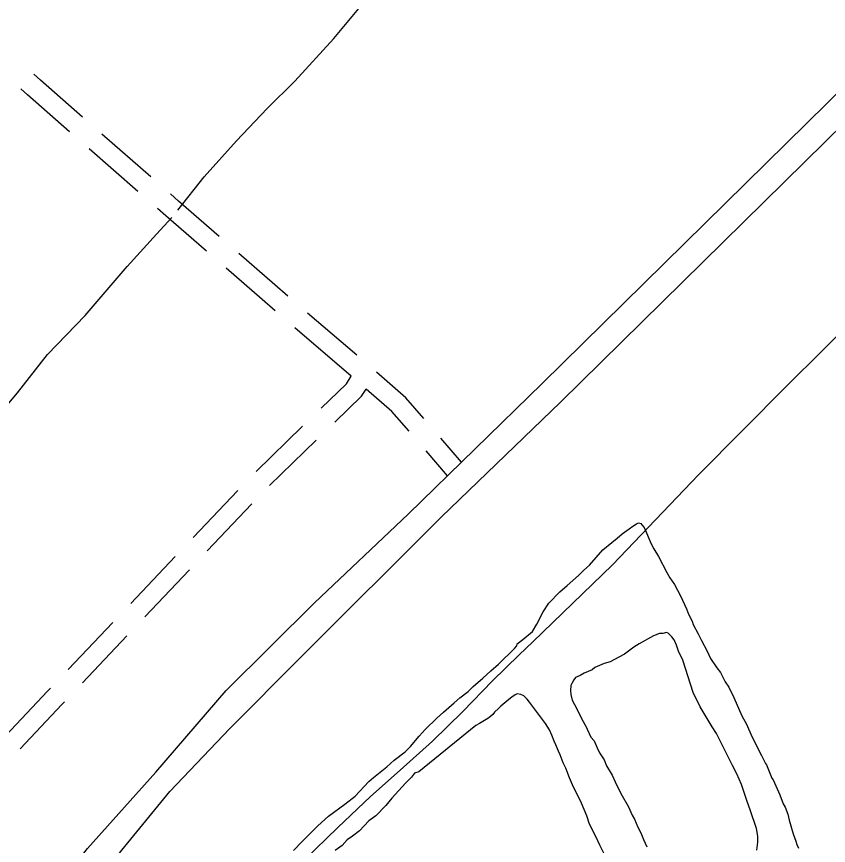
# Model space of a CAD drawing. Extents: x 3540316 to 3578335, y 553172 to 578787.
# Drawn here: x 3552683 to 3553934, y 573623 to 574901 of the extents above; entities that cross this region are included whole.
import ezdxf

# ---------------------------------------------------------------- set-up
doc = ezdxf.new("R2010")
doc.units = 0
for name, color, linetype in [('V-ROAD-CNTR', 7, 'Continuous'), ('V-SITE-VEGE', 7, 'Continuous'), ('V-TOPO-SHOR', 7, 'Continuous')]:
    doc.layers.add(name, color=color, linetype=linetype)

msp = doc.modelspace()

# ---------------------------------------------------------------- linework, layer by layer
at = {"layer": 'V-ROAD-CNTR'}
for points in [[(3556059.6, 576849.1), (3555248.7, 576063.5), (3553492.5, 574335)], [(3556117.7, 576849.5), (3555276.7, 576034.8), (3553520.7, 574306.4)], [(3552784.3, 574746), (3552719.6, 574802.6), (3552709.3, 574811.8)], [(3552764.6, 574723.4), (3552699.7, 574780.1), (3552689.3, 574789.5)], [(3552889.7, 574653.8), (3552814.4, 574719.6)], [(3552869.9, 574631.2), (3552794.7, 574697.1)], [(3552995.2, 574561.8), (3552932.6, 574616.3), (3552919.8, 574627.5)], [(3552975.5, 574539.2), (3552912.8, 574593.7), (3552900, 574604.9)], [(3553100.8, 574470), (3553080.7, 574487.3), (3553025.3, 574535.5)], [(3553081.2, 574447.3), (3553061, 574464.7), (3553005.6, 574512.9)], [(3553206.9, 574378.7), (3553131.1, 574443.9)], [(3553198.4, 574346.3), (3553111.5, 574421.2)], [(3553152.3, 574297.3), (3553191, 574334.9), (3553198.4, 574346.3)], [(3553310.2, 574281.4), (3553282.5, 574313.4), (3553237.2, 574352.5)], [(3550294.9, 570959.2), (3550380.4, 571027.8), (3550533.5, 571182.3), (3550703.2, 571348.3), (3550891.5, 571531.8), (3551061.7, 571697), (3551268, 571902.2), (3551486.6, 572113.2), (3551778.4, 572400), (3552016.5, 572637.5), (3552107.2, 572729.7), (3552206.7, 572845.3), (3552302.3, 572969.5), (3552440.2, 573150.7), (3552599.1, 573365), (3552718.5, 573524.1), (3552792.4, 573618.4), (3552897.2, 573736.2), (3553005.6, 573862.1), (3553142, 573997), (3553286.2, 574133.7), (3553492.5, 574335)], [(3553173.2, 574275.8), (3553214.3, 574315.7), (3553221.3, 574326.5)], [(3553287.5, 574261.8), (3553261.2, 574292.1), (3553221.3, 574326.5)], [(3550340.9, 570926.1), (3550421.2, 571024.6), (3550702.1, 571283.8), (3551016.3, 571594.3), (3551404.9, 571973.7), (3551837.9, 572398.5), (3551997.9, 572555), (3552107.2, 572675.3), (3552224.5, 572807.5), (3552323.9, 572931), (3552423, 573063.9), (3552590.5, 573286.7), (3552733.4, 573473.5), (3552844.9, 573615.7), (3552919.1, 573706.2), (3553011.3, 573803.5), (3553120.2, 573913.1), (3553336.9, 574129.2), (3553520.7, 574306.4)], [(3553051.9, 574199.7), (3553123.6, 574269.4)], [(3553368.5, 574214), (3553336.4, 574251.2)], [(3553072.8, 574178.2), (3553144.5, 574247.9)], [(3553347, 574193.1), (3553313.7, 574231.5)], [(3552954.9, 574097.9), (3553023.7, 574170.5)], [(3552976.7, 574077.2), (3553045.5, 574149.9)], [(3552858.7, 573996.2), (3552927.4, 574068.8)], [(3552880.5, 573975.6), (3552949.2, 574048.2)], [(3552762.5, 573894.5), (3552831.2, 573967.1)], [(3552784.3, 573873.9), (3552853, 573946.5)], [(3552666.3, 573792.7), (3552730.7, 573860.9), (3552735, 573865.5)], [(3552688.2, 573772.1), (3552752.5, 573840.3), (3552756.8, 573844.8)]]:
    msp.add_lwpolyline(points, dxfattribs=at)
at = {"layer": 'V-SITE-VEGE'}
for points in [[(3553109.4, 573615.6), (3553122.8, 573629.5), (3553147, 573653.3), (3553163.2, 573668.3), (3553188.6, 573686.7), (3553204.3, 573699.4), (3553225.8, 573721.6), (3553232.8, 573727.7), (3553253.3, 573744.4), (3553264.6, 573754.9), (3553281.4, 573767.7), (3553290, 573775.5), (3553302.9, 573791.5), (3553312.6, 573802), (3553330.3, 573819.2), (3553340.6, 573828.6), (3553356.8, 573843), (3553365.9, 573850.8), (3553378.4, 573860.3), (3553386.4, 573868), (3553401, 573880.8), (3553413.4, 573892.5), (3553425.3, 573902.5), (3553450.1, 573926.8), (3553453.8, 573930.7), (3553454.3, 573934), (3553463, 573940.7), (3553477.5, 573952.9), (3553484.5, 573964.5), (3553494, 573983.2), (3553503.1, 573996.4), (3553519.8, 574014.1), (3553531.1, 574024.1), (3553548.4, 574039.1), (3553557, 574047.4), (3553565.6, 574055.2), (3553586, 574078.9), (3553600.1, 574090.1), (3553608.2, 574096.7), (3553615.7, 574103.4), (3553626.5, 574111.2), (3553632.5, 574115.1), (3553637.9, 574119), (3553641.2, 574120.7), (3553644.4, 574119.6), (3553646.1, 574117.5), (3553650, 574113.2), (3553652.3, 574107.7), (3553655.7, 574099), (3553660.7, 574088.2), (3553664.7, 574080.6), (3553671.9, 574068.7), (3553684.8, 574043.7), (3553689.3, 574035.6), (3553696.6, 574025.3), (3553705.6, 574008), (3553715.1, 573987.9), (3553718, 573979.8), (3553723.6, 573968.9), (3553725.3, 573964), (3553733.1, 573949.4), (3553738.2, 573939.1), (3553746.6, 573922.8), (3553752.2, 573911.5), (3553761.7, 573896.8), (3553767.3, 573889.8), (3553774.6, 573875.2), (3553780.2, 573867.1), (3553788.1, 573851.4), (3553800.5, 573823.1), (3553807.2, 573810.1), (3553815.7, 573791.1), (3553819, 573784.6), (3553826.4, 573769.4), (3553830.3, 573761.9), (3553834.2, 573754.8), (3553836.5, 573749.4)], [(3553823.6, 573616), (3553825.1, 573628), (3553825, 573637.3), (3553822.6, 573649.3), (3553813.5, 573676.4), (3553807.8, 573692.7), (3553799.8, 573717.2), (3553792.5, 573733.5), (3553785.7, 573746.5), (3553770.5, 573777.4), (3553761, 573795.8), (3553754.3, 573806.1), (3553735.8, 573837), (3553725.1, 573858.7), (3553709.1, 573908.7), (3553702.9, 573922.8), (3553699.5, 573932), (3553696.1, 573940.2), (3553692.3, 573944.5), (3553686.7, 573950.4), (3553684, 573951.4), (3553678.5, 573949.7), (3553673.6, 573949.7), (3553664.4, 573946.3), (3553642.2, 573933.9), (3553634, 573928.9), (3553619.5, 573917.8), (3553610.8, 573913.3), (3553597.2, 573906), (3553588, 573903.7), (3553573.9, 573897.5), (3553569.6, 573894.1), (3553557.1, 573888.5), (3553551.1, 573885.1), (3553544.1, 573882.3), (3553541.4, 573878.4), (3553538.2, 573872.9), (3553536.6, 573869.6), (3553536.2, 573862), (3553536.8, 573856), (3553539.1, 573847.3), (3553542.5, 573840.2), (3553549.8, 573826.7), (3553553.7, 573818), (3553560.4, 573806.1), (3553562.1, 573802.3), (3553567.8, 573790.3), (3553572.8, 573784.4), (3553577.3, 573773.6), (3553581.2, 573766), (3553587.9, 573755.1), (3553591.9, 573745.9), (3553600.3, 573731.3), (3553605.3, 573721), (3553613.8, 573703.1), (3553625.5, 573682.5), (3553631.2, 573670), (3553635.1, 573663.5), (3553640.2, 573651.6), (3553644.7, 573642.4), (3553648.6, 573632.6), (3553653.7, 573621.2)], [(3553592.3, 573602.3), (3553581.6, 573623.4), (3553575.4, 573637), (3553565.8, 573656), (3553561.3, 573669), (3553553.4, 573688.6), (3553539.3, 573716.8), (3553534.8, 573727.6), (3553529.1, 573742.3), (3553525.2, 573750.4), (3553520.6, 573762.9), (3553517.8, 573768.3), (3553513.9, 573778.1), (3553511.1, 573784.1), (3553507.6, 573793.3), (3553503.7, 573801.4), (3553497.6, 573811.2), (3553485.3, 573827.4), (3553473.1, 573844.2), (3553469.7, 573848.5), (3553464.2, 573853.9), (3553459.8, 573856), (3553454.3, 573857), (3553451.1, 573855.3), (3553445.7, 573852), (3553441.3, 573848.1), (3553428.9, 573838.1), (3553425.2, 573834.2), (3553419.2, 573828.6), (3553416.6, 573824.8), (3553410.6, 573819.8), (3553406.3, 573817.5), (3553396, 573811.4), (3553390.6, 573808), (3553302.6, 573736.9), (3553296.1, 573734.6), (3553291.2, 573728.5), (3553282.1, 573719.1), (3553261.1, 573695.9), (3553252, 573684.8), (3553236.4, 573668.8), (3553225.6, 573661), (3553211, 573645.5), (3553200.2, 573637.7), (3553192.1, 573631.6), (3553184.6, 573623.3), (3553173.8, 573615.5)], [(3553836.5, 573749.4), (3553838.1, 573747.2), (3553846.6, 573727.1), (3553848.3, 573724.4), (3553850.5, 573719.5), (3553854.5, 573710.3), (3553859, 573701.1), (3553864.1, 573687.5), (3553866.9, 573682.1), (3553870.9, 573671.2), (3553873.2, 573662), (3553879.5, 573641.3), (3553883.5, 573629.9), (3553885.2, 573624.5), (3553887.5, 573619)]]:
    msp.add_lwpolyline(points, dxfattribs=at)
at = {"layer": 'V-TOPO-SHOR'}
for points in [[(3553478.3, 573936.9), (3553600.8, 574055.6), (3553733.7, 574194.6), (3553869.5, 574331.9), (3553979.7, 574440.4), (3554104.5, 574566.3), (3554225.2, 574686.8), (3554332.6, 574791.2), (3554450.9, 574909.3), (3554530.6, 574988.3), (3554534.3, 574992), (3554604.3, 575060.9), (3554683.6, 575139.5), (3554789.3, 575238.5), (3554917, 575366.8), (3555029.5, 575475.9), (3555124.7, 575564.7), (3555206.3, 575644.5), (3555307.2, 575744.6), (3555404.6, 575845.9), (3555408, 575849.5), (3555451.8, 575895)], [(3552931.3, 574602.4), (3552972.1, 574653.9), (3553021.6, 574709.2), (3553069.1, 574759.1), (3553111.5, 574801.5), (3553171.7, 574867.2), (3553215.4, 574919.3), (3553269.1, 574983.7), (3553310.8, 575028), (3553355.4, 575075.9), (3553399.1, 575125.7), (3553446, 575177.8), (3553484.9, 575218.6), (3553525.3, 575262), (3553554.1, 575293.7), (3553576.7, 575319)], [(3552546.9, 574167.9), (3552565.4, 574188.2), (3552625.9, 574251.6), (3552684.1, 574320.9), (3552730.7, 574380.1), (3552788.6, 574440.3), (3552853.3, 574515.4), (3552898.6, 574565.5), (3552922.2, 574591.1)], [(3552665.6, 573144), (3552753.6, 573229.4), (3552817.3, 573291.9), (3552879.8, 573351.8), (3552938.3, 573411), (3552989.1, 573460.8), (3553030.2, 573504.5), (3553079.7, 573555), (3553126, 573600.3), (3553177.7, 573650.8), (3553227.9, 573698.7), (3553274.1, 573739.1), (3553323.6, 573783.8), (3553370.6, 573829.8), (3553415.9, 573876.7), (3553457.3, 573916.8), (3553478.3, 573936.9)]]:
    msp.add_lwpolyline(points, dxfattribs=at)

doc.saveas('drawing.dxf')
